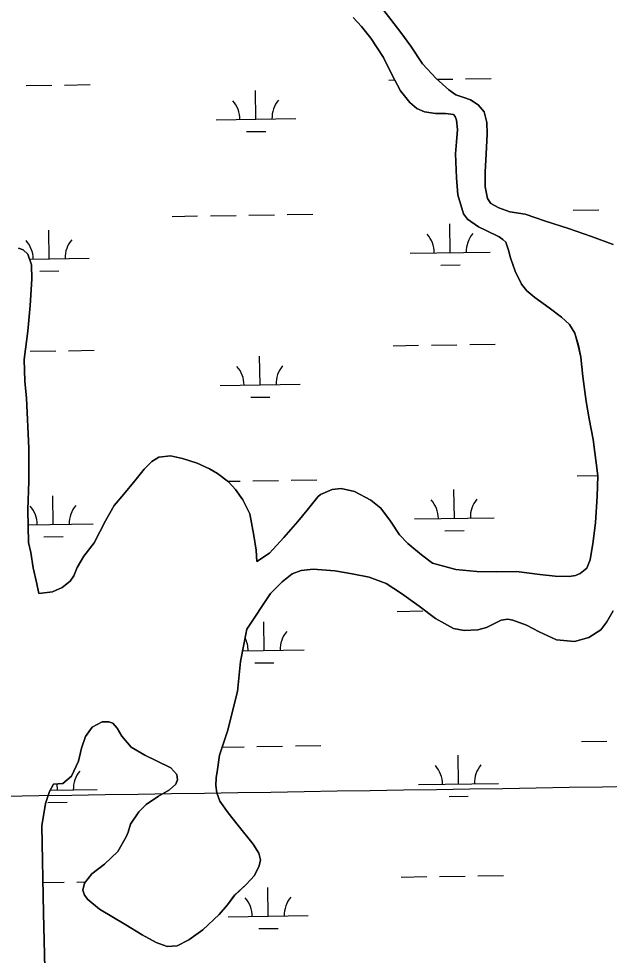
# Model space of a CAD drawing. Extents: x 3823584 to 3861785, y 301729 to 327625.
# Drawn here: x 3843678 to 3844417, y 313259 to 314431 of the extents above; entities that cross this region are included whole.
import ezdxf

# ---------------------------------------------------------------- set-up
doc = ezdxf.new("R2010")
doc.units = 0
for name, color, linetype in [('V-GRID-MAJR', 7, 'Continuous'), ('V-TOPO-SHOR', 7, 'Continuous'), ('V-WETL-SWMP', 7, 'Continuous')]:
    doc.layers.add(name, color=color, linetype=linetype)

msp = doc.modelspace()

# ---------------------------------------------------------------- linework, layer by layer
at = {"layer": 'V-GRID-MAJR'}
for points in [[(3843755.052, 307401.218), (3843661.667, 313457.842), (3843568.228, 319517.936), (3843474.79, 325578.025), (3843474.736, 325581.498)], [(3827733.773, 313215.73), (3833043.082, 313295.662), (3838352.38, 313376.366), (3843661.667, 313457.842), (3848970.941, 313540.09), (3854280.204, 313623.11100000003), (3859589.454, 313706.903), (3859589.455, 313706.903)]]:
    msp.add_spline(points, degree=3, dxfattribs=at)
at = {"layer": 'V-TOPO-SHOR'}
for points in [[(3844127.373, 314451.068), (3844143.667, 314430.27400000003), (3844156.1410000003, 314414.189), (3844168.429, 314397.11100000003), (3844183.3570000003, 314374.718), (3844200.216, 314356.311), (3844216.035, 314342.04600000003), (3844225.019, 314336.017), (3844234.96, 314332.773), (3844243.318, 314329.509), (3844252.897, 314323.488), (3844260.528, 314314.867), (3844263.86, 314301.443), (3844264.235, 314286.99), (3844262.7600000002, 314261.822), (3844261.449, 314239.429), (3844261.679, 314220.621), (3844264.63, 314206.002), (3844268.662, 314200.11), (3844278.632, 314194.488), (3844292.556, 314189.511), (3844311.603, 314186.575), (3844337.256, 314177.778), (3844366.082, 314168.626), (3844394.723, 314158.48), (3844421.576, 314148.51300000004)], [(3843976.128, 313751.491), (3843991.84, 313762.18), (3844009.822, 313781.607), (3844027.398, 313801.82300000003), (3844038.907, 313816.02400000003), (3844052.367, 313832.822), (3844055.699, 313835.43700000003), (3844070.078, 313841.753), (3844081.35, 313843.078), (3844098.2260000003, 313839.523), (3844118.56, 313828.484), (3844131.1580000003, 313818.537), (3844143.04, 313802.24700000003), (3844154.339, 313785.156), (3844164.966, 313774.39400000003), (3844181.774, 313760.14400000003), (3844195.7660000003, 313749.62200000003), (3844224.974, 313741.462), (3844251.342, 313739.01300000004), (3844276.295, 313738.923), (3844300.65, 313739.021), (3844330.201, 313735.423), (3844349.038, 313733.473), (3844366.671, 313732.701), (3844374.775, 313733.987), (3844380.284, 313736.828), (3844388.718, 313743.465), (3844392.951, 313753.615), (3844396.828, 313776.635), (3844399.704, 313800.631), (3844401.881, 313833.135), (3844402.556, 313858.886), (3844396.654, 313904.36), (3844391.583, 313930.43700000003), (3844388.151, 313951.98), (3844384.004, 313983.417), (3844381.333, 314007.545), (3844378.183, 314022.159), (3844373.833, 314037.751), (3844366.972, 314048.359), (3844356.958, 314057.544), (3844341.764, 314069.439), (3844323.588, 314082.088), (3844313.583, 314090.48), (3844307.14, 314099.117), (3844299.223, 314115.058), (3844293.275, 314131.819), (3844290.779, 314141.691), (3844287.291, 314151.55), (3844283.887, 314154.675), (3844279.095, 314157.982), (3844262.758, 314165.902), (3844253.196, 314170.539), (3844239.609, 314180.472), (3844234.381, 314186.943), (3844227.358, 314210.62), (3844225.906, 314232.188), (3844224.352, 314262.26900000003), (3844225.558, 314276.939), (3844226.951, 314292.60000000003), (3844225.622, 314304.068), (3844224.176, 314309.002), (3844222.167, 314311.353), (3844211.855, 314312.613), (3844199.575, 314312.662), (3844185.688, 314314.867), (3844176.33, 314318.912), (3844167.327, 314326.326), (3844155.664, 314341.037), (3844144.916, 314361.5), (3844134.363, 314382.56), (3844118.423, 314406.722), (3844106.954, 314421.435), (3844096.321, 314432.789)], [(3843677.947, 314143.82300000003), (3843683.5160000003, 314142.106), (3843689.5270000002, 314136.632), (3843694.0530000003, 314123.017), (3843694.469, 314105.191), (3843692.296, 314072.276), (3843689.3200000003, 314040.143), (3843684.9990000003, 314004.624), (3843685.529, 313977.488), (3843687.772, 313956.117), (3843690.713, 313893.743), (3843690.625, 313852.335), (3843689.4820000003, 313816.261), (3843690.373, 313775.658), (3843693.105, 313763.009), (3843695.915, 313743.826), (3843700.717, 313723.675), (3843703.003, 313711.697)], [(3843703.003, 313711.697), (3843720.415, 313713.693), (3843732.432, 313719.188), (3843742.242, 313727.036), (3843746.916, 313733.829), (3843751.149, 313743.985), (3843759.4930000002, 313758.352), (3843772.366, 313774.955), (3843786.4930000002, 313802.468), (3843797.551, 313821.822), (3843809.4620000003, 313836.03500000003), (3843823.128, 313852.646), (3843835.035, 313867.255), (3843844.4250000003, 313877.079), (3843853.279, 313882.139), (3843867.916, 313884.101), (3843882.819, 313880.51900000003), (3843901.116, 313874.996), (3843916.855, 313867.859), (3843926.636, 313861.838), (3843940.433, 313851.505), (3843949.269, 313841.904), (3843958.542, 313828.744), (3843967.078, 313811.213)], [(3843967.078, 313811.213), (3843972.36, 313784.333), (3843975.161, 313765.743), (3843976.128, 313751.491)], [(3844421.574, 313690), (3844414.021, 313676.045), (3844406.22, 313666.24700000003), (3844391.288, 313656.558), (3844373.329, 313651.588), (3844350.7320000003, 313653.488), (3844329.222, 313663.52400000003), (3844313.475, 313671.847), (3844296.366, 313678.37), (3844289.816, 313679.478), (3844281.7120000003, 313678.191), (3844273.446, 313674.13), (3844263.213, 313668.857), (3844252.555, 313665.953), (3844235.335, 313665.15), (3844222.0330000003, 313667.955), (3844199.508, 313680.157), (3844178.921, 313695.74700000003), (3844157.1410000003, 313711.719), (3844137.58, 313724.155), (3844116.494, 313732.015), (3844095.057, 313736.11100000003), (3844073.625, 313739.81), (3844046.268, 313742.24700000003), (3844031.242, 313740.281), (3844020.201, 313736.185), (3844007.651, 313726.131), (3843992.975, 313711.693), (3843963.293, 313666.931)], [(3843963.293, 313666.931), (3843955.666, 313626.42), (3843951.566, 313588.925)], [(3843951.566, 313588.925), (3843939.1, 313539.042), (3843929.362, 313509.205), (3843926.808, 313491.143), (3843924.953, 313480.819), (3843924.676, 313471.108), (3843925.977, 313462.011), (3843929.468, 313451.75), (3843939.954, 313436.82), (3843952.433, 313420.926), (3843971.541, 313397.581), (3843978.412, 313386.571), (3843980.492, 313378.27400000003), (3843978.9990000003, 313370.727), (3843973.011, 313358.37), (3843962.4450000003, 313347.343), (3843947.952, 313333.693), (3843939.182, 313321.69800000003), (3843928.827, 313309.685), (3843908.257, 313290.61100000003), (3843890.7800000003, 313277.916), (3843876.21, 313270.408), (3843863.9390000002, 313269.466), (3843850.006, 313274.643), (3843832.653, 313284.14), (3843811.893, 313296.766), (3843779.164, 313316.177), (3843764.355, 313328.28), (3843760.521, 313333.98), (3843758.2660000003, 313340.093), (3843760.14, 313348.83400000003), (3843769.505, 313360.637), (3843785.404, 313372.917), (3843801.858, 313388.375), (3843812.526, 313407.128), (3843814.8340000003, 313412.904), (3843817.881, 313422.847), (3843828.3910000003, 313438.229), (3843837.593, 313447.259), (3843852.718, 313457.943), (3843866.49, 313465.838), (3843874.723, 313473.074), (3843875.108, 313474.067), (3843876.6380000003, 313478.446), (3843875.964, 313484.97500000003), (3843868.3340000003, 313493.4), (3843850.592, 313502.299), (3843835.648, 313509.248), (3843818.883, 313519.148), (3843807.223, 313532.874), (3843801.356, 313542.907), (3843795.931, 313549.18200000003), (3843790.952, 313551.101), (3843782.633, 313550.998), (3843769.839, 313544.107), (3843761.4590000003, 313532.712), (3843756.6890000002, 313517.792), (3843752.9250000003, 313501.5), (3843744.235, 313482.97000000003), (3843733.252, 313473.92), (3843721.576, 313472.78500000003)], [(3843721.576, 313472.78500000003), (3843716.536, 313463.61), (3843711.3710000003, 313448.49), (3843707.1520000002, 313420.897), (3843708.8850000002, 313311.552), (3843710.916, 313242.631), (3843714.0640000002, 313228.205), (3843718.541, 313218.553), (3843722.6, 313210.676), (3843727.853, 313202.222), (3843734.9390000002, 313189.825), (3843739.688, 313174.232), (3843740.024, 313162.943), (3843737.983, 313151.626), (3843732.7660000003, 313140.663), (3843723.034, 313126.479), (3843716.202, 313118.074), (3843714.506, 313110.92), (3843711.737, 313095.556)]]:
    msp.add_lwpolyline(points, dxfattribs=at)
at = {"layer": 'V-WETL-SWMP'}
for p, q in [((3844141.206059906, 314354.4841851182), (3844148.5419070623, 314354.5972945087)), ((3844201.2148016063, 314355.4094432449), (3844221.196552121, 314355.7175363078)), ((3844237.1946505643, 314355.9642065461), (3844269.1908474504, 314356.4575470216)), ((3843687.3520056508, 314347.48633547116), (3843719.348202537, 314347.9796759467)), ((3843735.3463009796, 314348.22634618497), (3843767.3424978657, 314348.7196866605)), ((3843974.8777212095, 314305.48409590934), (3843974.322713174, 314341.47981740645)), ((3843924.883663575, 314304.713251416), (3844024.871778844, 314306.25494040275)), ((3843963.1170454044, 314289.8699271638), (3843987.1141930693, 314290.2399325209)), ((3844371.7458903, 314191.51802420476), (3844403.742087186, 314192.01136468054)), ((3843869.8975407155, 314183.7801638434), (3843901.8937376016, 314184.2735043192)), ((3843917.8918360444, 314184.52017455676), (3843949.8880329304, 314185.013515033)), ((3843965.8861313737, 314185.2601852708), (3843997.8823282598, 314185.7535257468)), ((3844013.8804267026, 314186.0001959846), (3844045.8766235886, 314186.4935364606)), ((3843716.106197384, 314130.66086655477), (3843715.5511893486, 314166.6565880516)), ((3844217.954546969, 314138.3987269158), (3844217.3995389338, 314174.39444841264)), ((3843691.637098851, 314130.2835843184), (3843766.1002550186, 314131.4317110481)), ((3844167.960489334, 314137.62788242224), (3844267.9486046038, 314139.16957140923)), ((3844206.193871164, 314122.78455817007), (3844230.1910188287, 314123.1545635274)), ((3843704.3455215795, 314115.046697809), (3843728.342669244, 314115.41670316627)), ((3843692.480819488, 314014.8508729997), (3843724.477016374, 314015.34421347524)), ((3843740.4751148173, 314015.5908837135), (3843772.4713117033, 314016.08422418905)), ((3844146.3348737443, 314021.8487226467), (3844178.3310706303, 314022.34206312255)), ((3844194.329169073, 314022.58873336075), (3844226.325365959, 314023.08207383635)), ((3844242.3234644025, 314023.32874407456), (3844274.3196612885, 314023.82208455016)), ((3843980.0065350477, 313972.8486334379), (3843979.451527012, 314008.84435493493)), ((3843930.0124774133, 313972.0777889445), (3844030.000592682, 313973.6194779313)), ((3843968.2458592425, 313957.23446469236), (3843992.2430069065, 313957.6044700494)), ((3843939.584893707, 313852.1401115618), (3843955.0168467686, 313852.37805256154)), ((3843971.0149452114, 313852.6247227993), (3844003.0111420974, 313853.11806327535)), ((3844019.0092405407, 313853.3647335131), (3844051.0054374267, 313853.85807398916)), ((3844376.874704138, 313858.88256173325), (3844402.5061447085, 313859.27776579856)), ((3844223.0833608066, 313805.76326444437), (3844222.5283527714, 313841.7589859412)), ((3843721.235011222, 313798.02540408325), (3843720.680003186, 313834.02112558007)), ((3844173.089303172, 313804.9924199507), (3844273.0774184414, 313806.5341089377)), ((3843689.8922330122, 313797.54213848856), (3843771.229068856, 313798.79624857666)), ((3844211.322685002, 313790.1490956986), (3844235.3198326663, 313790.51910105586)), ((3843709.4743354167, 313782.4112353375), (3843733.4714830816, 313782.78124069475)), ((3844151.4636875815, 313689.21326017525), (3844183.459884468, 313689.706600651)), ((3843985.1353488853, 313640.21317096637), (3843984.58034085, 313676.2088924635)), ((3843958.1847458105, 313639.7976271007), (3844035.1294065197, 313640.9840154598)), ((3843973.3746730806, 313624.5990022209), (3843997.3718207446, 313624.9690075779)), ((3843976.143759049, 313519.9892603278), (3844008.139955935, 313520.48260080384)), ((3844024.1380543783, 313520.72927104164), (3844056.1342512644, 313521.22261151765)), ((3844382.003517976, 313526.2470992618), (3844413.999714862, 313526.74043973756)), ((3843932.662452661, 313519.31883413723), (3843960.145660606, 313519.74259009)), ((3844228.2121746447, 313473.12780197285), (3844227.657166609, 313509.12352346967)), ((3843726.36382506, 313465.3899416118), (3843726.24281265, 313473.23834871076)), ((3844178.2181170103, 313472.35695747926), (3844278.206232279, 313473.89864646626)), ((3843717.437976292, 313465.2523164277), (3843776.3578826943, 313466.16078610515)), ((3843714.603149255, 313449.77577286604), (3843738.600296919, 313450.1457782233)), ((3844216.4514988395, 313457.5136332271), (3844240.448646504, 313457.8836385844)), ((3844156.592501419, 313356.57779770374), (3844188.5886983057, 313357.07113817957)), ((3844204.5867967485, 313357.3178084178), (3844236.5829936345, 313357.8111488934)), ((3844252.5810920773, 313358.05781913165), (3844284.5772889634, 313358.5511596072)), ((3843708.2809595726, 313349.6654065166), (3843734.73464405, 313350.07328853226)), ((3843750.7327424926, 313350.31995877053), (3843761.450279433, 313350.48520949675)), ((3843990.2641627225, 313307.5777084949), (3843989.7091546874, 313343.57342999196)), ((3843940.270105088, 313306.8068640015), (3844040.258220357, 313308.3485529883)), ((3843978.503486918, 313291.9635397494), (3844002.5006345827, 313292.3335451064))]:
    msp.add_line(p, q, dxfattribs=at)
for points in [[(3844421.577, 314148.512), (3844394.722, 314158.481), (3844366.0810000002, 314168.626), (3844337.256, 314177.779), (3844311.602, 314186.575), (3844292.556, 314189.511), (3844278.633, 314194.489), (3844268.663, 314200.11), (3844264.63, 314206.002), (3844261.679, 314220.62), (3844261.449, 314239.429), (3844262.7600000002, 314261.82300000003), (3844264.234, 314286.99), (3844263.86, 314301.442), (3844260.5270000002, 314314.867), (3844252.897, 314323.487), (3844243.318, 314329.509), (3844234.961, 314332.773), (3844225.02, 314336.018), (3844216.035, 314342.047), (3844200.216, 314356.31), (3844183.3570000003, 314374.718), (3844168.429, 314397.11100000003), (3844156.1410000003, 314414.189), (3844143.666, 314430.275), (3844127.372, 314451.067)], [(3844096.321, 314432.79), (3844106.955, 314421.435), (3844118.423, 314406.723), (3844134.362, 314382.56), (3844144.917, 314361.5), (3844155.663, 314341.037), (3844167.328, 314326.327), (3844176.33, 314318.912), (3844185.687, 314314.868), (3844199.576, 314312.661), (3844211.8540000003, 314312.613), (3844222.167, 314311.353), (3844224.176, 314309.001), (3844225.622, 314304.068), (3844226.951, 314292.599), (3844225.558, 314276.938), (3844224.3510000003, 314262.26900000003), (3844225.907, 314232.188), (3844227.359, 314210.62), (3844234.381, 314186.943), (3844239.609, 314180.472), (3844253.196, 314170.539), (3844262.758, 314165.903), (3844279.094, 314157.983), (3844283.887, 314154.675), (3844287.291, 314151.549), (3844290.778, 314141.69), (3844293.275, 314131.819), (3844299.223, 314115.059), (3844307.1410000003, 314099.116), (3844313.583, 314090.481), (3844323.5870000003, 314082.088), (3844341.7630000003, 314069.439), (3844356.958, 314057.545), (3844366.972, 314048.36), (3844373.8340000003, 314037.75), (3844378.184, 314022.159), (3844381.333, 314007.544), (3844384.004, 313983.417), (3844388.151, 313951.981), (3844391.583, 313930.438), (3844396.654, 313904.36), (3844402.557, 313858.886), (3844401.881, 313833.134), (3844399.704, 313800.631), (3844396.829, 313776.634), (3844392.952, 313753.616), (3844388.719, 313743.465)], [(3844388.719, 313743.465), (3844380.285, 313736.827), (3844374.775, 313733.987), (3844366.6720000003, 313732.7), (3844349.038, 313733.474), (3844330.201, 313735.422), (3844300.651, 313739.022), (3844276.295, 313738.922), (3844251.342, 313739.01300000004), (3844224.975, 313741.463), (3844195.765, 313749.621), (3844181.774, 313760.14400000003), (3844164.966, 313774.39400000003), (3844154.339, 313785.156), (3844143.04, 313802.246), (3844131.157, 313818.537), (3844118.56, 313828.483), (3844098.2260000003, 313839.522), (3844081.35, 313843.078), (3844070.079, 313841.752), (3844055.7, 313835.43700000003), (3844052.366, 313832.822), (3844038.907, 313816.023), (3844027.397, 313801.82300000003), (3844009.822, 313781.607), (3843991.841, 313762.179), (3843976.129, 313751.491), (3843975.162, 313765.744), (3843972.36, 313784.33400000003), (3843967.078, 313811.214), (3843958.542, 313828.743), (3843949.268, 313841.904), (3843940.433, 313851.505), (3843926.636, 313861.837), (3843916.8540000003, 313867.859), (3843901.115, 313874.99700000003), (3843882.819, 313880.51900000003), (3843867.916, 313884.102), (3843853.279, 313882.14), (3843844.4250000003, 313877.078), (3843835.035, 313867.255), (3843823.128, 313852.646), (3843809.4620000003, 313836.03500000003), (3843797.5500000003, 313821.822), (3843786.4930000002, 313802.469), (3843772.367, 313774.955), (3843759.4930000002, 313758.353), (3843751.149, 313743.98600000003), (3843746.915, 313733.83), (3843742.2430000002, 313727.036), (3843732.432, 313719.189), (3843720.414, 313713.693), (3843703.003, 313711.697), (3843700.717, 313723.676), (3843695.914, 313743.826), (3843693.1040000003, 313763.01), (3843690.373, 313775.657), (3843689.481, 313816.262), (3843690.625, 313852.335), (3843690.713, 313893.744), (3843687.771, 313956.118), (3843685.529, 313977.488), (3843684.9990000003, 314004.625), (3843689.3200000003, 314040.143), (3843692.295, 314072.275), (3843694.468, 314105.191), (3843694.052, 314123.017), (3843689.5270000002, 314136.63300000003), (3843683.5160000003, 314142.107), (3843677.948, 314143.822)], [(3843710.916, 313242.63), (3843708.8850000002, 313311.553), (3843707.1520000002, 313420.898), (3843711.3710000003, 313448.489), (3843716.536, 313463.61), (3843721.575, 313472.78500000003), (3843733.251, 313473.919), (3843744.236, 313482.969), (3843752.9250000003, 313501.501), (3843756.688, 313517.793), (3843761.4590000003, 313532.711), (3843769.839, 313544.107), (3843782.633, 313550.999), (3843790.953, 313551.101), (3843795.93, 313549.181), (3843801.356, 313542.907), (3843807.224, 313532.874), (3843818.883, 313519.148), (3843835.647, 313509.248), (3843850.591, 313502.298), (3843868.333, 313493.401), (3843875.965, 313484.97500000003), (3843876.639, 313478.445), (3843875.108, 313474.068), (3843874.724, 313473.07300000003), (3843866.491, 313465.839), (3843852.718, 313457.944), (3843837.593, 313447.25800000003), (3843828.392, 313438.23), (3843817.881, 313422.846), (3843814.833, 313412.903), (3843812.526, 313407.129), (3843801.858, 313388.374), (3843785.404, 313372.917), (3843769.506, 313360.637), (3843760.14, 313348.83400000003), (3843758.2660000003, 313340.093), (3843760.52, 313333.979), (3843764.3540000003, 313328.28), (3843779.163, 313316.177), (3843811.893, 313296.765), (3843832.653, 313284.14), (3843850.006, 313274.64400000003), (3843863.938, 313269.465), (3843876.21, 313270.407), (3843890.7800000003, 313277.916), (3843908.258, 313290.612), (3843928.828, 313309.685), (3843939.182, 313321.699), (3843947.951, 313333.694), (3843962.446, 313347.344), (3843973.0100000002, 313358.37), (3843979, 313370.727), (3843980.4930000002, 313378.27400000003), (3843978.411, 313386.57), (3843971.54, 313397.581), (3843952.432, 313420.925), (3843939.954, 313436.82), (3843929.469, 313451.75), (3843925.9760000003, 313462.01), (3843924.676, 313471.108), (3843924.953, 313480.819), (3843926.808, 313491.14400000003), (3843929.361, 313509.205), (3843939.1010000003, 313539.043), (3843951.5670000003, 313588.925), (3843955.666, 313626.42100000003), (3843963.294, 313666.93200000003), (3843992.975, 313711.693), (3844007.651, 313726.13), (3844020.202, 313736.185), (3844031.241, 313740.281), (3844046.267, 313742.24700000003), (3844073.625, 313739.809), (3844095.057, 313736.11), (3844116.494, 313732.015), (3844137.5810000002, 313724.154), (3844157.14, 313711.719), (3844178.92, 313695.74700000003), (3844199.508, 313680.157), (3844222.034, 313667.956), (3844235.336, 313665.14900000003), (3844252.555, 313665.953), (3844263.213, 313668.856), (3844273.446, 313674.13), (3844281.713, 313678.191), (3844289.8170000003, 313679.478), (3844296.365, 313678.37), (3844313.475, 313671.846), (3844329.221, 313663.52400000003), (3844350.731, 313653.489), (3844373.329, 313651.587), (3844391.289, 313656.559)], [(3844391.289, 313656.559), (3844406.221, 313666.24700000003), (3844414.022, 313676.04600000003), (3844421.575, 313690)]]:
    msp.add_lwpolyline(points, dxfattribs=at)
for centre, radius, start, end in [((3844030.1067718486, 314306.81051692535), 35.246287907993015, 140.1115346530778, 181.65519298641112), ((3843919.6340305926, 314305.10716840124), 35.24628790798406, 0.11153765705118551, 41.65519599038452), ((3843660.8625067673, 314130.2839390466), 35.24628790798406, 0.11153765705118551, 41.65519599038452), ((3843771.335248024, 314131.9872875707), 35.246287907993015, 140.1115346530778, 181.65519298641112), ((3844162.7108563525, 314138.0217994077), 35.24628790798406, 0.11153765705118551, 41.65519599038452), ((3844273.1835976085, 314139.72514793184), 35.246287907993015, 140.1115346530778, 181.65519298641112), ((3843924.76284443, 313972.4717059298), 35.24628790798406, 0.11153765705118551, 41.65519599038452), ((3844035.2355856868, 313974.17505445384), 35.246287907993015, 140.1115346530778, 181.65519298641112), ((3844167.83967019, 313805.38633693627), 35.24628790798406, 0.11153765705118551, 41.65519599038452), ((3844278.3124114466, 313807.0896854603), 35.246287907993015, 140.1115346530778, 181.65519298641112), ((3843665.9913206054, 313797.64847657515), 35.24628790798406, 0.11153765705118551, 41.65519599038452), ((3843776.4640618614, 313799.35182509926), 35.246287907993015, 140.1115346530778, 181.65519298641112), ((3844040.364399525, 313641.5395919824), 35.246287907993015, 140.1115346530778, 181.65519298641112), ((3843929.891658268, 313639.83624345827), 35.24628790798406, 0.11153765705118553, 27.238120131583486), ((3844283.4412252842, 313474.45422298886), 35.246287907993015, 140.1115346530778, 181.65519298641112), ((3843781.592875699, 313466.71636262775), 35.246287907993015, 140.1115346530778, 181.65519298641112), ((3844172.968484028, 313472.75087446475), 35.24628790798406, 0.11153765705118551, 41.65519599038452), ((3843935.020472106, 313307.2007809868), 35.24628790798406, 0.11153765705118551, 41.65519599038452), ((3844045.4932133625, 313308.90412951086), 35.246287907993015, 140.1115346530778, 181.65519298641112)]:
    msp.add_arc(centre, radius, start, end, dxfattribs=at)

doc.saveas('drawing.dxf')
